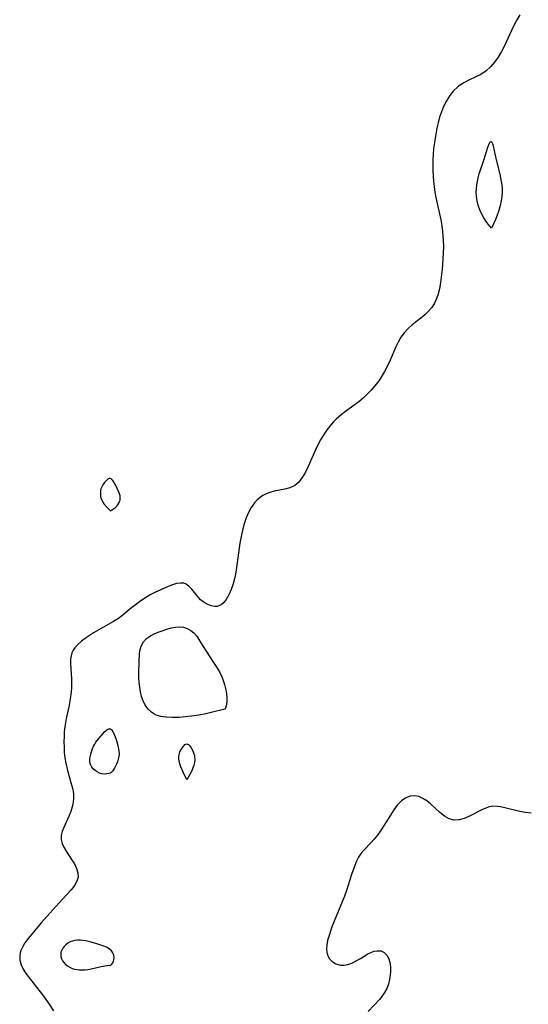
# Model space of a CAD drawing. Header units: metres. Extents: x 1073367 to 1082519, y 1569854 to 1574957.
# Tile 363 of 656: x 1076055 to 1076188, y 1573850 to 1574109. Entities that reach past the tile are written whole.
import ezdxf

# ---------------------------------------------------------------- set-up
doc = ezdxf.new("R2010")
doc.units = ezdxf.units.M
doc.layers.add('CGG_CurvaNivelLidar_v1', color=253, linetype='Continuous', lineweight=30)

msp = doc.modelspace()

# ---------------------------------------------------------------- linework, layer by layer
at = {"layer": 'CGG_CurvaNivelLidar_v1'}
for p, q in [((1076185.1979, 1574108.9415, 67.5), (1076184.4843, 1574107.6029, 67.5)), ((1076185.9583, 1574110.2359, 67.5), (1076185.1979, 1574108.9415, 67.5)), ((1076184.4843, 1574107.6029, 67.5), (1076183.2103, 1574104.9863, 67.5)), ((1076183.2103, 1574104.9863, 67.5), (1076181.8881, 1574102.1356, 67.5)), ((1076181.1407, 1574100.6448, 67.5), (1076180.2838, 1574099.1768, 67.5)), ((1076181.8881, 1574102.1356, 67.5), (1076181.1407, 1574100.6448, 67.5)), ((1076180.2838, 1574099.1768, 67.5), (1076179.3305, 1574097.8139, 67.5)), ((1076177.0888, 1574095.5296, 67.5), (1076175.705, 1574094.6292, 67.5)), ((1076178.2708, 1574096.5856, 67.5), (1076177.0888, 1574095.5296, 67.5)), ((1076179.3305, 1574097.8139, 67.5), (1076178.2708, 1574096.5856, 67.5)), ((1076172.7242, 1574093.169, 67.5), (1076171.2532, 1574092.4299, 67.5)), ((1076174.229, 1574093.8727, 67.5), (1076172.7242, 1574093.169, 67.5)), ((1076175.705, 1574094.6292, 67.5), (1076174.229, 1574093.8727, 67.5)), ((1076168.5274, 1574090.33, 67.5), (1076167.5342, 1574089.0788, 67.5)), ((1076169.6617, 1574091.3965, 67.5), (1076168.5274, 1574090.33, 67.5)), ((1076169.8814, 1574091.5644, 67.5), (1076169.6617, 1574091.3965, 67.5)), ((1076171.2532, 1574092.4299, 67.5), (1076169.8814, 1574091.5644, 67.5)), ((1076166.6655, 1574087.6823, 67.5), (1076165.9144, 1574086.17, 67.5)), ((1076167.5342, 1574089.0788, 67.5), (1076166.6655, 1574087.6823, 67.5)), ((1076165.9144, 1574086.17, 67.5), (1076165.3634, 1574084.8009, 67.5)), ((1076164.8895, 1574083.377, 67.5), (1076164.4912, 1574081.9344, 67.5)), ((1076165.3634, 1574084.8009, 67.5), (1076164.8895, 1574083.377, 67.5)), ((1076164.1502, 1574080.4599, 67.5), (1076163.8587, 1574078.9618, 67.5)), ((1076164.4912, 1574081.9344, 67.5), (1076164.1502, 1574080.4599, 67.5)), ((1076163.8587, 1574078.9618, 67.5), (1076163.5043, 1574076.7092, 67.5)), ((1076163.3157, 1574075.1529, 67.5), (1076163.1806, 1574073.5881, 67.5)), ((1076163.5043, 1574076.7092, 67.5), (1076163.3157, 1574075.1529, 67.5)), ((1076176.5858, 1574072.3304, 67.5), (1076177.5565, 1574075.5011, 67.5)), ((1076177.5565, 1574075.5011, 67.5), (1076177.9792, 1574076.5549, 67.5)), ((1076177.9792, 1574076.5549, 67.5), (1076178.1805, 1574076.8692, 67.5)), ((1076178.1805, 1574076.8692, 67.5), (1076178.3713, 1574076.9809, 67.5)), ((1076178.3713, 1574076.9809, 67.5), (1076178.564, 1574076.8304, 67.5)), ((1076178.564, 1574076.8304, 67.5), (1076178.7452, 1574076.4457, 67.5)), ((1076178.7452, 1574076.4457, 67.5), (1076178.9195, 1574075.8872, 67.5)), ((1076178.9195, 1574075.8872, 67.5), (1076179.7674, 1574072.1934, 67.5)), ((1076163.1121, 1574072.1691, 67.5), (1076163.0929, 1574070.7472, 67.5)), ((1076163.1806, 1574073.5881, 67.5), (1076163.1121, 1574072.1691, 67.5)), ((1076175.3034, 1574068.472, 67.5), (1076176.5858, 1574072.3304, 67.5)), ((1076179.7674, 1574072.1934, 67.5), (1076180.686, 1574068.4404, 67.5)), ((1076163.0929, 1574070.7472, 67.5), (1076163.1209, 1574069.3247, 67.5)), ((1076163.1209, 1574069.3247, 67.5), (1076163.295, 1574066.6184, 67.5)), ((1076174.8268, 1574066.5377, 67.5), (1076175.0317, 1574067.4829, 67.5)), ((1076175.0317, 1574067.4829, 67.5), (1076175.3034, 1574068.472, 67.5)), ((1076180.686, 1574068.4404, 67.5), (1076181.0706, 1574066.5252, 67.5)), ((1076163.295, 1574066.6184, 67.5), (1076163.4542, 1574065.1418, 67.5)), ((1076163.4542, 1574065.1418, 67.5), (1076163.6658, 1574063.6727, 67.5)), ((1076174.5124, 1574063.675, 67.5), (1076174.5663, 1574064.6299, 67.5)), ((1076174.5663, 1574064.6299, 67.5), (1076174.6722, 1574065.5854, 67.5)), ((1076174.6722, 1574065.5854, 67.5), (1076174.8268, 1574066.5377, 67.5)), ((1076181.0706, 1574066.5252, 67.5), (1076181.2038, 1574065.5798, 67.5)), ((1076181.2038, 1574065.5798, 67.5), (1076181.2904, 1574064.6334, 67.5)), ((1076181.2904, 1574064.6334, 67.5), (1076181.3134, 1574063.6555, 67.5)), ((1076163.6658, 1574063.6727, 67.5), (1076163.9186, 1574062.285, 67.5)), ((1076163.9186, 1574062.285, 67.5), (1076165.1746, 1574056.4074, 67.5)), ((1076174.5453, 1574062.6237, 67.5), (1076174.5124, 1574063.675, 67.5)), ((1076174.7136, 1574061.4611, 67.5), (1076174.5453, 1574062.6237, 67.5)), ((1076181.232, 1574062.5599, 67.5), (1076181.0492, 1574061.3828, 67.5)), ((1076181.3134, 1574063.6555, 67.5), (1076181.232, 1574062.5599, 67.5)), ((1076175.0161, 1574060.2444, 67.5), (1076174.7136, 1574061.4611, 67.5)), ((1076175.4494, 1574059.0317, 67.5), (1076175.0161, 1574060.2444, 67.5)), ((1076180.7754, 1574060.1712, 67.5), (1076180.3983, 1574058.8834, 67.5)), ((1076181.0492, 1574061.3828, 67.5), (1076180.7754, 1574060.1712, 67.5)), ((1076175.9655, 1574057.9354, 67.5), (1076175.4494, 1574059.0317, 67.5)), ((1076176.5389, 1574056.923, 67.5), (1076175.9655, 1574057.9354, 67.5)), ((1076177.1185, 1574056.0254, 67.5), (1076176.5389, 1574056.923, 67.5)), ((1076179.9719, 1574057.6582, 67.5), (1076179.5369, 1574056.5452, 67.5)), ((1076180.3983, 1574058.8834, 67.5), (1076179.9719, 1574057.6582, 67.5)), ((1076165.1746, 1574056.4074, 67.5), (1076165.4511, 1574054.8684, 67.5)), ((1076165.4511, 1574054.8684, 67.5), (1076165.6642, 1574053.3251, 67.5)), ((1076177.6541, 1574055.2738, 67.5), (1076177.1185, 1574056.0254, 67.5)), ((1076178.5, 1574054.219, 67.5), (1076177.6541, 1574055.2738, 67.5)), ((1076179.5369, 1574056.5452, 67.5), (1076178.5, 1574054.219, 67.5)), ((1076165.6642, 1574053.3251, 67.5), (1076165.8307, 1574051.0738, 67.5)), ((1076165.8307, 1574051.0738, 67.5), (1076165.867, 1574049.4145, 67.5)), ((1076165.867, 1574049.4145, 67.5), (1076165.8448, 1574047.7568, 67.5)), ((1076165.8448, 1574047.7568, 67.5), (1076165.7708, 1574046.106, 67.5)), ((1076165.7708, 1574046.106, 67.5), (1076165.5581, 1574043.4841, 67.5)), ((1076165.5581, 1574043.4841, 67.5), (1076165.1342, 1574040.0047, 67.5)), ((1076165.1342, 1574040.0047, 67.5), (1076164.849, 1574038.3122, 67.5)), ((1076164.441, 1574036.6939, 67.5), (1076163.9979, 1574035.5211, 67.5)), ((1076164.849, 1574038.3122, 67.5), (1076164.441, 1574036.6939, 67.5)), ((1076162.732, 1574033.3607, 67.5), (1076161.9241, 1574032.3901, 67.5)), ((1076163.4334, 1574034.4151, 67.5), (1076162.732, 1574033.3607, 67.5)), ((1076163.9979, 1574035.5211, 67.5), (1076163.4334, 1574034.4151, 67.5)), ((1076161.0275, 1574031.5067, 67.5), (1076159.9639, 1574030.6304, 67.5)), ((1076161.9241, 1574032.3901, 67.5), (1076161.0275, 1574031.5067, 67.5)), ((1076157.691, 1574028.8551, 67.5), (1076156.5756, 1574027.8482, 67.5)), ((1076159.9639, 1574030.6304, 67.5), (1076157.691, 1574028.8551, 67.5)), ((1076154.7353, 1574025.5895, 67.5), (1076154.015, 1574024.3498, 67.5)), ((1076155.5607, 1574026.7391, 67.5), (1076154.7353, 1574025.5895, 67.5)), ((1076156.5756, 1574027.8482, 67.5), (1076155.5607, 1574026.7391, 67.5)), ((1076153.3767, 1574023.045, 67.5), (1076151.8928, 1574019.5702, 67.5)), ((1076154.015, 1574024.3498, 67.5), (1076153.3767, 1574023.045, 67.5)), ((1076151.1679, 1574018.0561, 67.5), (1076150.3724, 1574016.5726, 67.5)), ((1076151.8928, 1574019.5702, 67.5), (1076151.1679, 1574018.0561, 67.5)), ((1076150.3724, 1574016.5726, 67.5), (1076149.5165, 1574015.13, 67.5)), ((1076147.8823, 1574012.8349, 67.5), (1076146.9144, 1574011.7138, 67.5)), ((1076148.8861, 1574014.1633, 67.5), (1076147.8823, 1574012.8349, 67.5)), ((1076149.5165, 1574015.13, 67.5), (1076148.8861, 1574014.1633, 67.5)), ((1076145.884, 1574010.6377, 67.5), (1076144.7957, 1574009.6146, 67.5)), ((1076146.9144, 1574011.7138, 67.5), (1076145.884, 1574010.6377, 67.5)), ((1076143.6509, 1574008.655, 67.5), (1076140.168, 1574006.0983, 67.5)), ((1076144.7957, 1574009.6146, 67.5), (1076143.6509, 1574008.655, 67.5)), ((1076139.0765, 1574005.2451, 67.5), (1076137.7428, 1574004.0654, 67.5)), ((1076140.168, 1574006.0983, 67.5), (1076139.0765, 1574005.2451, 67.5)), ((1076136.4197, 1574002.6708, 67.5), (1076135.3953, 1574001.3983, 67.5)), ((1076137.0658, 1574003.3837, 67.5), (1076136.4197, 1574002.6708, 67.5)), ((1076137.7428, 1574004.0654, 67.5), (1076137.0658, 1574003.3837, 67.5)), ((1076134.4573, 1574000.0571, 67.5), (1076133.6064, 1573998.659, 67.5)), ((1076135.3953, 1574001.3983, 67.5), (1076134.4573, 1574000.0571, 67.5)), ((1076133.6064, 1573998.659, 67.5), (1076132.7414, 1573997.0152, 67.5)), ((1076131.6528, 1573994.6733, 67.5), (1076130.3752, 1573991.7044, 67.5)), ((1076132.7414, 1573997.0152, 67.5), (1076131.6528, 1573994.6733, 67.5)), ((1076129.6422, 1573990.1609, 67.5), (1076128.8369, 1573988.7599, 67.5)), ((1076130.3752, 1573991.7044, 67.5), (1076129.6422, 1573990.1609, 67.5)), ((1076076.4561, 1573986.8701, 67.5), (1076076.097, 1573986.1798, 67.5)), ((1076076.9087, 1573987.493, 67.5), (1076076.4561, 1573986.8701, 67.5)), ((1076077.4022, 1573988.0277, 67.5), (1076076.9087, 1573987.493, 67.5)), ((1076077.902, 1573988.4156, 67.5), (1076077.4022, 1573988.0277, 67.5)), ((1076078.1453, 1573988.5219, 67.5), (1076077.902, 1573988.4156, 67.5)), ((1076078.3794, 1573988.5433, 67.5), (1076078.1453, 1573988.5219, 67.5)), ((1076078.6133, 1573988.4559, 67.5), (1076078.3794, 1573988.5433, 67.5)), ((1076078.8359, 1573988.2758, 67.5), (1076078.6133, 1573988.4559, 67.5)), ((1076079.05, 1573988.0279, 67.5), (1076078.8359, 1573988.2758, 67.5)), ((1076079.2577, 1573987.7311, 67.5), (1076079.05, 1573988.0279, 67.5)), ((1076079.6597, 1573987.0438, 67.5), (1076079.2577, 1573987.7311, 67.5)), ((1076080.2357, 1573985.8989, 67.5), (1076079.6597, 1573987.0438, 67.5)), ((1076127.9216, 1573987.5638, 67.5), (1076126.8508, 1573986.65, 67.5)), ((1076128.8369, 1573988.7599, 67.5), (1076127.9216, 1573987.5638, 67.5)), ((1076075.8761, 1573985.3577, 67.5), (1076075.8065, 1573984.4993, 67.5)), ((1076075.8065, 1573984.4993, 67.5), (1076075.8254, 1573984.0687, 67.5)), ((1076075.9652, 1573985.7761, 67.5), (1076075.8761, 1573985.3577, 67.5)), ((1076076.097, 1573986.1798, 67.5), (1076075.9652, 1573985.7761, 67.5)), ((1076080.7492, 1573984.7231, 67.5), (1076080.2357, 1573985.8989, 67.5)), ((1076080.9918, 1573983.94, 67.5), (1076080.7492, 1573984.7231, 67.5)), ((1076119.1615, 1573984.4154, 67.5), (1076118.43, 1573984.01, 67.5)), ((1076120.2878, 1573984.8803, 67.5), (1076119.1615, 1573984.4154, 67.5)), ((1076121.4491, 1573985.2145, 67.5), (1076120.2878, 1573984.8803, 67.5)), ((1076124.2388, 1573985.7387, 67.5), (1076121.4491, 1573985.2145, 67.5)), ((1076125.5419, 1573986.0585, 67.5), (1076124.2388, 1573985.7387, 67.5)), ((1076126.8508, 1573986.65, 67.5), (1076125.5419, 1573986.0585, 67.5)), ((1076075.8254, 1573984.0687, 67.5), (1076075.8865, 1573983.6433, 67.5)), ((1076075.8865, 1573983.6433, 67.5), (1076076.0072, 1573983.2312, 67.5)), ((1076076.0072, 1573983.2312, 67.5), (1076076.2027, 1573982.7867, 67.5)), ((1076076.2027, 1573982.7867, 67.5), (1076076.4581, 1573982.3288, 67.5)), ((1076076.4581, 1573982.3288, 67.5), (1076076.7588, 1573981.8761, 67.5)), ((1076076.7588, 1573981.8761, 67.5), (1076077.4294, 1573981.0608, 67.5)), ((1076080.1012, 1573981.2763, 67.5), (1076080.3961, 1573981.64, 67.5)), ((1076080.3961, 1573981.64, 67.5), (1076080.648, 1573982.0307, 67.5)), ((1076080.648, 1573982.0307, 67.5), (1076080.8473, 1573982.4323, 67.5)), ((1076080.8473, 1573982.4323, 67.5), (1076080.985, 1573982.8283, 67.5)), ((1076080.985, 1573982.8283, 67.5), (1076081.0524, 1573983.2016, 67.5)), ((1076081.051, 1573983.5487, 67.5), (1076080.9918, 1573983.94, 67.5)), ((1076081.0524, 1573983.2016, 67.5), (1076081.051, 1573983.5487, 67.5)), ((1076116.267, 1573982.1196, 67.5), (1076115.414, 1573980.9306, 67.5)), ((1076116.9672, 1573982.8724, 67.5), (1076116.267, 1573982.1196, 67.5)), ((1076117.7354, 1573983.5317, 67.5), (1076116.9672, 1573982.8724, 67.5)), ((1076118.43, 1573984.01, 67.5), (1076117.7354, 1573983.5317, 67.5)), ((1076077.4294, 1573981.0608, 67.5), (1076078.0552, 1573980.4455, 67.5)), ((1076078.0552, 1573980.4455, 67.5), (1076078.5, 1573980.0652, 67.5)), ((1076078.5, 1573980.0652, 67.5), (1076079.0355, 1573980.3783, 67.5)), ((1076079.0355, 1573980.3783, 67.5), (1076079.7412, 1573980.9206, 67.5)), ((1076079.7412, 1573980.9206, 67.5), (1076080.1012, 1573981.2763, 67.5)), ((1076114.6895, 1573979.6059, 67.5), (1076114.0811, 1573978.1735, 67.5)), ((1076115.414, 1573980.9306, 67.5), (1076114.6895, 1573979.6059, 67.5)), ((1076114.0811, 1573978.1735, 67.5), (1076113.4942, 1573976.3715, 67.5)), ((1076113.1013, 1573974.842, 67.5), (1076112.7704, 1573973.2711, 67.5)), ((1076113.4942, 1573976.3715, 67.5), (1076113.1013, 1573974.842, 67.5)), ((1076112.4704, 1573971.537, 67.5), (1076111.578, 1573965.1555, 67.5)), ((1076112.7704, 1573973.2711, 67.5), (1076112.4704, 1573971.537, 67.5)), ((1076111.578, 1573965.1555, 67.5), (1076111.2734, 1573963.4359, 67.5)), ((1076096.8179, 1573961.0727, 67.5), (1076095.8294, 1573960.9131, 67.5)), ((1076097.2288, 1573961.0705, 67.5), (1076096.8179, 1573961.0727, 67.5)), ((1076097.6905, 1573960.9994, 67.5), (1076097.2288, 1573961.0705, 67.5)), ((1076098.1225, 1573960.8493, 67.5), (1076097.6905, 1573960.9994, 67.5)), ((1076110.9882, 1573962.1262, 67.5), (1076110.6546, 1573960.8652, 67.5)), ((1076111.2734, 1573963.4359, 67.5), (1076110.9882, 1573962.1262, 67.5)), ((1076090.1175, 1573958.5623, 67.5), (1076088.9223, 1573957.9541, 67.5)), ((1076093.6543, 1573960.1294, 67.5), (1076090.1175, 1573958.5623, 67.5)), ((1076094.7727, 1573960.5787, 67.5), (1076093.6543, 1573960.1294, 67.5)), ((1076095.8294, 1573960.9131, 67.5), (1076094.7727, 1573960.5787, 67.5)), ((1076098.3973, 1573960.7082, 67.5), (1076098.1225, 1573960.8493, 67.5)), ((1076099.049, 1573960.2311, 67.5), (1076098.3973, 1573960.7082, 67.5)), ((1076099.8092, 1573959.4369, 67.5), (1076099.049, 1573960.2311, 67.5)), ((1076101.2954, 1573957.5742, 67.5), (1076099.8092, 1573959.4369, 67.5)), ((1076110.1498, 1573959.3487, 67.5), (1076109.5562, 1573957.9689, 67.5)), ((1076110.6546, 1573960.8652, 67.5), (1076110.1498, 1573959.3487, 67.5)), ((1076086.0865, 1573956.1457, 67.5), (1076085.0292, 1573955.3604, 67.5)), ((1076087.4861, 1573957.0987, 67.5), (1076086.0865, 1573956.1457, 67.5)), ((1076088.9223, 1573957.9541, 67.5), (1076087.4861, 1573957.0987, 67.5)), ((1076102.1249, 1573956.6891, 67.5), (1076101.2954, 1573957.5742, 67.5)), ((1076103.0292, 1573955.9698, 67.5), (1076102.1249, 1573956.6891, 67.5)), ((1076104.0055, 1573955.4119, 67.5), (1076103.0292, 1573955.9698, 67.5)), ((1076108.0835, 1573955.8112, 67.5), (1076107.5084, 1573955.3504, 67.5)), ((1076108.8706, 1573956.7703, 67.5), (1076108.0835, 1573955.8112, 67.5)), ((1076109.5562, 1573957.9689, 67.5), (1076108.8706, 1573956.7703, 67.5)), ((1076084.0005, 1573954.5493, 67.5), (1076081.8136, 1573952.7097, 67.5)), ((1076085.0292, 1573955.3604, 67.5), (1076084.0005, 1573954.5493, 67.5)), ((1076105.008, 1573955.0413, 67.5), (1076104.0055, 1573955.4119, 67.5)), ((1076105.7493, 1573954.9107, 67.5), (1076105.008, 1573955.0413, 67.5)), ((1076106.4694, 1573954.9393, 67.5), (1076105.7493, 1573954.9107, 67.5)), ((1076107.5084, 1573955.3504, 67.5), (1076106.4694, 1573954.9393, 67.5)), ((1076079.2948, 1573950.9302, 67.5), (1076074.0332, 1573947.9635, 67.5)), ((1076080.5956, 1573951.7611, 67.5), (1076079.2948, 1573950.9302, 67.5)), ((1076081.8136, 1573952.7097, 67.5), (1076080.5956, 1573951.7611, 67.5)), ((1076089.9422, 1573947.684, 67.5), (1076090.9531, 1573948.139, 67.5)), ((1076090.9531, 1573948.139, 67.5), (1076092.0055, 1573948.5495, 67.5)), ((1076092.0055, 1573948.5495, 67.5), (1076093.2602, 1573948.97, 67.5)), ((1076093.2602, 1573948.97, 67.5), (1076094.3984, 1573949.2827, 67.5)), ((1076094.3984, 1573949.2827, 67.5), (1076095.5213, 1573949.4996, 67.5)), ((1076095.5213, 1573949.4996, 67.5), (1076096.6134, 1573949.5816, 67.5)), ((1076096.6134, 1573949.5816, 67.5), (1076097.6574, 1573949.48, 67.5)), ((1076097.6574, 1573949.48, 67.5), (1076098.6358, 1573949.1544, 67.5)), ((1076098.6358, 1573949.1544, 67.5), (1076099.5418, 1573948.6314, 67.5)), ((1076099.5418, 1573948.6314, 67.5), (1076100.367, 1573947.9474, 67.5)), ((1076070.8751, 1573945.8351, 67.5), (1076069.7644, 1573944.8341, 67.5)), ((1076072.1432, 1573946.7682, 67.5), (1076070.8751, 1573945.8351, 67.5)), ((1076074.0332, 1573947.9635, 67.5), (1076072.1432, 1573946.7682, 67.5)), ((1076086.5342, 1573944.5296, 67.5), (1076087.0947, 1573945.5988, 67.5)), ((1076087.0947, 1573945.5988, 67.5), (1076087.9347, 1573946.4645, 67.5)), ((1076087.9347, 1573946.4645, 67.5), (1076088.996, 1573947.1825, 67.5)), ((1076088.996, 1573947.1825, 67.5), (1076089.9422, 1573947.684, 67.5)), ((1076100.367, 1573947.9474, 67.5), (1076101.0983, 1573947.1295, 67.5)), ((1076101.0983, 1573947.1295, 67.5), (1076101.6926, 1573946.2659, 67.5)), ((1076101.6926, 1573946.2659, 67.5), (1076102.7983, 1573944.3686, 67.5)), ((1076068.67, 1573943.4154, 67.5), (1076068.3296, 1573942.7005, 67.5)), ((1076069.1199, 1573944.0897, 67.5), (1076068.67, 1573943.4154, 67.5)), ((1076069.7644, 1573944.8341, 67.5), (1076069.1199, 1573944.0897, 67.5)), ((1076086.1057, 1573942.4679, 67.5), (1076086.214, 1573943.3015, 67.5)), ((1076086.214, 1573943.3015, 67.5), (1076086.5342, 1573944.5296, 67.5)), ((1076102.7983, 1573944.3686, 67.5), (1076103.5608, 1573943.1506, 67.5)), ((1076103.5608, 1573943.1506, 67.5), (1076105.3609, 1573940.4823, 67.5)), ((1076067.9905, 1573941.0992, 67.5), (1076067.9683, 1573939.8249, 67.5)), ((1076068.1053, 1573941.9201, 67.5), (1076067.9905, 1573941.0992, 67.5)), ((1076068.3296, 1573942.7005, 67.5), (1076068.1053, 1573941.9201, 67.5)), ((1076085.8881, 1573937.5616, 67.5), (1076085.96, 1573940.2964, 67.5)), ((1076085.96, 1573940.2964, 67.5), (1076086.1057, 1573942.4679, 67.5)), ((1076105.3609, 1573940.4823, 67.5), (1076106.2198, 1573939.1449, 67.5)), ((1076067.9683, 1573939.8249, 67.5), (1076068.198, 1573935.952, 67.5)), ((1076106.2198, 1573939.1449, 67.5), (1076107.0482, 1573937.7254, 67.5)), ((1076107.0482, 1573937.7254, 67.5), (1076107.7802, 1573936.2397, 67.5)), ((1076068.198, 1573935.952, 67.5), (1076068.2261, 1573934.6389, 67.5)), ((1076085.9229, 1573936.1652, 67.5), (1076085.8881, 1573937.5616, 67.5)), ((1076086.009, 1573934.9541, 67.5), (1076085.9229, 1573936.1652, 67.5)), ((1076107.7802, 1573936.2397, 67.5), (1076108.443, 1573934.4538, 67.5)), ((1076068.2073, 1573933.6304, 67.5), (1076068.1345, 1573932.3844, 67.5)), ((1076068.2261, 1573934.6389, 67.5), (1076068.2073, 1573933.6304, 67.5)), ((1076086.1401, 1573933.7574, 67.5), (1076086.009, 1573934.9541, 67.5)), ((1076086.3274, 1573932.5117, 67.5), (1076086.1401, 1573933.7574, 67.5)), ((1076086.6004, 1573931.3113, 67.5), (1076086.3274, 1573932.5117, 67.5)), ((1076108.443, 1573934.4538, 67.5), (1076108.8616, 1573932.699, 67.5)), ((1076108.8616, 1573932.699, 67.5), (1076109.0274, 1573931.0892, 67.5)), ((1076067.9194, 1573930.6523, 67.5), (1076067.5949, 1573928.9175, 67.5)), ((1076068.1345, 1573932.3844, 67.5), (1076067.9194, 1573930.6523, 67.5)), ((1076087.0333, 1573930.0943, 67.5), (1076086.6004, 1573931.3113, 67.5)), ((1076087.6116, 1573928.9736, 67.5), (1076087.0333, 1573930.0943, 67.5)), ((1076109.0274, 1573931.0892, 67.5), (1076108.9926, 1573929.7812, 67.5)), ((1076067.5949, 1573928.9175, 67.5), (1076066.8388, 1573925.5221, 67.5)), ((1076088.3322, 1573927.9793, 67.5), (1076087.6116, 1573928.9736, 67.5)), ((1076089.2027, 1573927.1521, 67.5), (1076088.3322, 1573927.9793, 67.5)), ((1076108.5, 1573927.9669, 67.5), (1076104.8872, 1573927.0536, 67.5)), ((1076108.6675, 1573928.1767, 67.5), (1076108.5, 1573927.9669, 67.5)), ((1076108.8498, 1573928.8074, 67.5), (1076108.6675, 1573928.1767, 67.5)), ((1076108.9926, 1573929.7812, 67.5), (1076108.8498, 1573928.8074, 67.5)), ((1076066.8388, 1573925.5221, 67.5), (1076066.6365, 1573924.4315, 67.5)), ((1076089.8206, 1573926.7439, 67.5), (1076089.2027, 1573927.1521, 67.5)), ((1076090.4936, 1573926.4136, 67.5), (1076089.8206, 1573926.7439, 67.5)), ((1076091.6572, 1573926.0338, 67.5), (1076090.4936, 1573926.4136, 67.5)), ((1076093.0488, 1573925.8178, 67.5), (1076091.6572, 1573926.0338, 67.5)), ((1076094.6887, 1573925.7481, 67.5), (1076093.0488, 1573925.8178, 67.5)), ((1076096.5004, 1573925.7983, 67.5), (1076094.6887, 1573925.7481, 67.5)), ((1076098.1155, 1573925.9181, 67.5), (1076096.5004, 1573925.7983, 67.5)), ((1076099.7544, 1573926.1039, 67.5), (1076098.1155, 1573925.9181, 67.5)), ((1076101.6873, 1573926.4036, 67.5), (1076099.7544, 1573926.1039, 67.5)), ((1076103.5164, 1573926.7544, 67.5), (1076101.6873, 1573926.4036, 67.5)), ((1076104.8872, 1573927.0536, 67.5), (1076103.5164, 1573926.7544, 67.5)), ((1076066.475, 1573923.3307, 67.5), (1076066.3481, 1573922.0676, 67.5)), ((1076066.6365, 1573924.4315, 67.5), (1076066.475, 1573923.3307, 67.5)), ((1076076.9022, 1573921.956, 67.5), (1076077.5392, 1573922.5095, 67.5)), ((1076077.5392, 1573922.5095, 67.5), (1076077.7975, 1573922.6757, 67.5)), ((1076077.7975, 1573922.6757, 67.5), (1076078.0442, 1573922.781, 67.5)), ((1076078.0442, 1573922.781, 67.5), (1076078.2498, 1573922.8123, 67.5)), ((1076078.2498, 1573922.8123, 67.5), (1076078.4337, 1573922.7831, 67.5)), ((1076078.4337, 1573922.7831, 67.5), (1076078.5885, 1573922.7006, 67.5)), ((1076078.5885, 1573922.7006, 67.5), (1076078.8329, 1573922.4488, 67.5)), ((1076078.8329, 1573922.4488, 67.5), (1076079.0659, 1573922.0849, 67.5)), ((1076066.2733, 1573920.797, 67.5), (1076066.2407, 1573919.3814, 67.5)), ((1076066.3481, 1573922.0676, 67.5), (1076066.2733, 1573920.797, 67.5)), ((1076074.6518, 1573919.2435, 67.5), (1076075.376, 1573920.2291, 67.5)), ((1076075.376, 1573920.2291, 67.5), (1076076.5236, 1573921.5687, 67.5)), ((1076076.5236, 1573921.5687, 67.5), (1076076.9022, 1573921.956, 67.5)), ((1076079.0659, 1573922.0849, 67.5), (1076079.5073, 1573921.133, 67.5)), ((1076079.5073, 1573921.133, 67.5), (1076079.9211, 1573920.0067, 67.5)), ((1076079.9211, 1573920.0067, 67.5), (1076080.2975, 1573918.7958, 67.5)), ((1076066.2407, 1573919.3814, 67.5), (1076066.263, 1573917.9672, 67.5)), ((1076066.263, 1573917.9672, 67.5), (1076066.3466, 1573916.5606, 67.5)), ((1076073.3871, 1573916.5149, 67.5), (1076073.7747, 1573917.647, 67.5)), ((1076073.7747, 1573917.647, 67.5), (1076074.0255, 1573918.1944, 67.5)), ((1076074.0255, 1573918.1944, 67.5), (1076074.3217, 1573918.7277, 67.5)), ((1076074.3217, 1573918.7277, 67.5), (1076074.6518, 1573919.2435, 67.5)), ((1076080.2975, 1573918.7958, 67.5), (1076080.6017, 1573917.5477, 67.5)), ((1076080.6017, 1573917.5477, 67.5), (1076080.6981, 1573916.9007, 67.5)), ((1076096.719, 1573916.7271, 67.5), (1076097.0972, 1573917.4721, 67.5)), ((1076097.0972, 1573917.4721, 67.5), (1076097.5386, 1573918.1349, 67.5)), ((1076097.5386, 1573918.1349, 67.5), (1076097.7711, 1573918.4149, 67.5)), ((1076097.7711, 1573918.4149, 67.5), (1076098.0075, 1573918.6426, 67.5)), ((1076098.0075, 1573918.6426, 67.5), (1076098.2456, 1573918.798, 67.5)), ((1076098.2456, 1573918.798, 67.5), (1076098.4838, 1573918.8547, 67.5)), ((1076098.4838, 1573918.8547, 67.5), (1076098.7221, 1573918.7904, 67.5)), ((1076098.7221, 1573918.7904, 67.5), (1076098.958, 1573918.6262, 67.5)), ((1076098.958, 1573918.6262, 67.5), (1076099.1906, 1573918.3891, 67.5)), ((1076099.1906, 1573918.3891, 67.5), (1076099.6401, 1573917.7714, 67.5)), ((1076099.6401, 1573917.7714, 67.5), (1076100.051, 1573917.0413, 67.5)), ((1076100.051, 1573917.0413, 67.5), (1076100.3831, 1573916.2486, 67.5)), ((1076066.3466, 1573916.5606, 67.5), (1076066.4991, 1573915.1638, 67.5)), ((1076066.4991, 1573915.1638, 67.5), (1076066.7208, 1573913.7879, 67.5)), ((1076073.0784, 1573914.244, 67.5), (1076073.0828, 1573914.7999, 67.5)), ((1076073.0828, 1573914.7999, 67.5), (1076073.1423, 1573915.3674, 67.5)), ((1076073.1423, 1573915.3674, 67.5), (1076073.3871, 1573916.5149, 67.5)), ((1076080.4781, 1573914.8289, 67.5), (1076080.2726, 1573914.1517, 67.5)), ((1076080.6262, 1573915.5097, 67.5), (1076080.4781, 1573914.8289, 67.5)), ((1076080.7047, 1573916.1721, 67.5), (1076080.6262, 1573915.5097, 67.5)), ((1076080.6981, 1573916.9007, 67.5), (1076080.7047, 1573916.1721, 67.5)), ((1076096.4196, 1573915.1679, 67.5), (1076096.4247, 1573915.5527, 67.5)), ((1076096.4466, 1573914.7787, 67.5), (1076096.4196, 1573915.1679, 67.5)), ((1076096.4247, 1573915.5527, 67.5), (1076096.4699, 1573915.9307, 67.5)), ((1076096.5756, 1573913.9953, 67.5), (1076096.4466, 1573914.7787, 67.5)), ((1076096.4699, 1573915.9307, 67.5), (1076096.5724, 1573916.3347, 67.5)), ((1076096.5724, 1573916.3347, 67.5), (1076096.719, 1573916.7271, 67.5)), ((1076100.3831, 1573916.2486, 67.5), (1076100.4977, 1573915.8344, 67.5)), ((1076100.4977, 1573915.8344, 67.5), (1076100.5575, 1573915.472, 67.5)), ((1076100.5882, 1573914.7309, 67.5), (1076100.5257, 1573913.9817, 67.5)), ((1076100.5575, 1573915.472, 67.5), (1076100.5882, 1573914.7309, 67.5)), ((1076066.7208, 1573913.7879, 67.5), (1076067.1726, 1573911.7985, 67.5)), ((1076073.1456, 1573913.7065, 67.5), (1076073.0784, 1573914.244, 67.5)), ((1076073.295, 1573913.2053, 67.5), (1076073.1456, 1573913.7065, 67.5)), ((1076073.5459, 1573912.7205, 67.5), (1076073.295, 1573913.2053, 67.5)), ((1076073.9237, 1573912.2517, 67.5), (1076073.5459, 1573912.7205, 67.5)), ((1076074.4033, 1573911.8221, 67.5), (1076073.9237, 1573912.2517, 67.5)), ((1076074.9591, 1573911.4551, 67.5), (1076074.4033, 1573911.8221, 67.5)), ((1076079.4853, 1573912.4319, 67.5), (1076078.9932, 1573911.6913, 67.5)), ((1076080.0219, 1573913.4995, 67.5), (1076079.4853, 1573912.4319, 67.5)), ((1076080.2726, 1573914.1517, 67.5), (1076080.0219, 1573913.4995, 67.5)), ((1076096.672, 1573913.6045, 67.5), (1076096.5756, 1573913.9953, 67.5)), ((1076096.9233, 1573912.8437, 67.5), (1076096.672, 1573913.6045, 67.5)), ((1076097.5154, 1573911.4246, 67.5), (1076096.9233, 1573912.8437, 67.5)), ((1076100.0432, 1573912.282, 67.5), (1076099.8329, 1573911.7952, 67.5)), ((1076100.366, 1573913.2052, 67.5), (1076100.0432, 1573912.282, 67.5)), ((1076100.4628, 1573913.6083, 67.5), (1076100.366, 1573913.2052, 67.5)), ((1076100.5257, 1573913.9817, 67.5), (1076100.4628, 1573913.6083, 67.5)), ((1076067.1726, 1573911.7985, 67.5), (1076068.0922, 1573908.6876, 67.5)), ((1076075.5658, 1573911.1727, 67.5), (1076074.9591, 1573911.4551, 67.5)), ((1076076.1974, 1573910.9935, 67.5), (1076075.5658, 1573911.1727, 67.5)), ((1076076.8895, 1573910.9204, 67.5), (1076076.1974, 1573910.9935, 67.5)), ((1076077.5223, 1573910.9433, 67.5), (1076076.8895, 1573910.9204, 67.5)), ((1076078.0399, 1573911.0193, 67.5), (1076077.5223, 1573910.9433, 67.5)), ((1076078.3856, 1573911.1072, 67.5), (1076078.0399, 1573911.0193, 67.5)), ((1076078.5, 1573911.1697, 67.5), (1076078.3856, 1573911.1072, 67.5)), ((1076078.7474, 1573911.3904, 67.5), (1076078.5, 1573911.1697, 67.5)), ((1076078.9932, 1573911.6913, 67.5), (1076078.7474, 1573911.3904, 67.5)), ((1076098.5, 1573909.3505, 67.5), (1076097.5154, 1573911.4246, 67.5)), ((1076099.3132, 1573910.76, 67.5), (1076098.5, 1573909.3505, 67.5)), ((1076099.8329, 1573911.7952, 67.5), (1076099.3132, 1573910.76, 67.5)), ((1076068.0922, 1573908.6876, 67.5), (1076068.4824, 1573907.2447, 67.5)), ((1076068.4824, 1573907.2447, 67.5), (1076068.7223, 1573905.8146, 67.5)), ((1076068.7498, 1573904.6267, 67.5), (1076068.6331, 1573903.4393, 67.5)), ((1076068.7223, 1573905.8146, 67.5), (1076068.7498, 1573904.6267, 67.5)), ((1076156.0267, 1573904.6515, 68), (1076154.8579, 1573903.8329, 68)), ((1076157.1499, 1573905.0868, 68), (1076156.0267, 1573904.6515, 68)), ((1076158.3104, 1573905.2027, 68), (1076157.1499, 1573905.0868, 68)), ((1076159.4158, 1573904.9955, 68), (1076158.3104, 1573905.2027, 68)), ((1076160.4957, 1573904.5224, 68), (1076159.4158, 1573904.9955, 68)), ((1076161.5061, 1573903.859, 68), (1076160.4957, 1573904.5224, 68)), ((1076068.399, 1573902.2808, 67.5), (1076068.0521, 1573901.1172, 67.5)), ((1076068.6331, 1573903.4393, 67.5), (1076068.399, 1573902.2808, 67.5)), ((1076152.8453, 1573901.5024, 68), (1076151.9555, 1573900.145, 68)), ((1076153.7851, 1573902.7384, 68), (1076152.8453, 1573901.5024, 68)), ((1076154.8579, 1573903.8329, 68), (1076153.7851, 1573902.7384, 68)), ((1076162.4804, 1573903.0593, 68), (1076161.5061, 1573903.859, 68)), ((1076164.9816, 1573900.7705, 68), (1076162.4804, 1573903.0593, 68)), ((1076175.9827, 1573901.5024, 68), (1076172.7122, 1573899.8174, 68)), ((1076177.0522, 1573901.9813, 68), (1076175.9827, 1573901.5024, 68)), ((1076177.5974, 1573902.1818, 68), (1076177.0522, 1573901.9813, 68)), ((1076178.8264, 1573902.4535, 68), (1076177.5974, 1573902.1818, 68)), ((1076180.0919, 1573902.4194, 68), (1076178.8264, 1573902.4535, 68)), ((1076180.849, 1573902.2993, 68), (1076180.0919, 1573902.4194, 68)), ((1076182.0512, 1573902.0348, 68), (1076180.849, 1573902.2993, 68)), ((1076185.9813, 1573901.0482, 68), (1076182.0512, 1573902.0348, 68)), ((1076067.6211, 1573899.9882, 67.5), (1076066.2098, 1573896.8977, 67.5)), ((1076068.0521, 1573901.1172, 67.5), (1076067.6211, 1573899.9882, 67.5)), ((1076151.9555, 1573900.145, 68), (1076149.514, 1573896.2323, 68)), ((1076166.1798, 1573899.8595, 68), (1076164.9816, 1573900.7705, 68)), ((1076167.4223, 1573899.1744, 68), (1076166.1798, 1573899.8595, 68)), ((1076168.7044, 1573898.8184, 68), (1076167.4223, 1573899.1744, 68)), ((1076171.3615, 1573899.2391, 68), (1076170.0213, 1573898.8688, 68)), ((1076172.7122, 1573899.8174, 68), (1076171.3615, 1573899.2391, 68)), ((1076187.4353, 1573900.777, 68), (1076185.9813, 1573901.0482, 68)), ((1076188.9153, 1573900.6008, 68), (1076187.4353, 1573900.777, 68)), ((1076066.2098, 1573896.8977, 67.5), (1076065.805, 1573895.8202, 67.5)), ((1076170.0213, 1573898.8688, 68), (1076168.7044, 1573898.8184, 68)), ((1076065.5533, 1573894.7662, 67.5), (1076065.5188, 1573893.7381, 67.5)), ((1076065.5188, 1573893.7381, 67.5), (1076065.7577, 1573892.7069, 67.5)), ((1076065.805, 1573895.8202, 67.5), (1076065.5533, 1573894.7662, 67.5)), ((1076147.7285, 1573893.8498, 68), (1076146.8621, 1573892.8744, 68)), ((1076148.5576, 1573894.878, 68), (1076147.7285, 1573893.8498, 68)), ((1076149.514, 1573896.2323, 68), (1076148.5576, 1573894.878, 68)), ((1076065.7577, 1573892.7069, 67.5), (1076066.2169, 1573891.6911, 67.5)), ((1076066.2169, 1573891.6911, 67.5), (1076066.8185, 1573890.6753, 67.5)), ((1076146.8621, 1573892.8744, 68), (1076145.1172, 1573891.0237, 68)), ((1076066.8185, 1573890.6753, 67.5), (1076068.248, 1573888.5059, 67.5)), ((1076143.6075, 1573889.1121, 68), (1076143.0535, 1573888.0563, 68)), ((1076144.3086, 1573890.0963, 68), (1076143.6075, 1573889.1121, 68)), ((1076145.1172, 1573891.0237, 68), (1076144.3086, 1573890.0963, 68)), ((1076068.248, 1573888.5059, 67.5), (1076068.9757, 1573887.3074, 67.5)), ((1076068.9757, 1573887.3074, 67.5), (1076069.5677, 1573886.1109, 67.5)), ((1076069.5677, 1573886.1109, 67.5), (1076069.9296, 1573884.9722, 67.5)), ((1076142.5854, 1573886.9171, 68), (1076141.7523, 1573884.5128, 68)), ((1076143.0535, 1573888.0563, 68), (1076142.5854, 1573886.9171, 68)), ((1076069.9905, 1573883.8579, 67.5), (1076069.6649, 1573882.7465, 67.5)), ((1076069.9296, 1573884.9722, 67.5), (1076069.9905, 1573883.8579, 67.5)), ((1076141.7523, 1573884.5128, 68), (1076140.4592, 1573880.3434, 68)), ((1076068.5454, 1573881.0444, 67.5), (1076068.0188, 1573880.4259, 67.5)), ((1076069.0163, 1573881.6557, 67.5), (1076068.5454, 1573881.0444, 67.5)), ((1076069.6649, 1573882.7465, 67.5), (1076069.0163, 1573881.6557, 67.5)), ((1076068.0188, 1573880.4259, 67.5), (1076064.8863, 1573877.0282, 67.5)), ((1076139.9242, 1573878.8443, 68), (1076139.3385, 1573877.347, 68)), ((1076140.4592, 1573880.3434, 68), (1076139.9242, 1573878.8443, 68)), ((1076064.8863, 1573877.0282, 67.5), (1076060.2439, 1573871.8659, 67.5)), ((1076139.3385, 1573877.347, 68), (1076137.2207, 1573872.2562, 68)), ((1076060.2439, 1573871.8659, 67.5), (1076056.9225, 1573867.831, 67.5)), ((1076136.54, 1573870.5106, 68), (1076135.9444, 1573868.8109, 68)), ((1076137.2207, 1573872.2562, 68), (1076136.54, 1573870.5106, 68)), ((1076135.9444, 1573868.8109, 68), (1076135.4766, 1573867.1824, 68)), ((1076055.3393, 1573865.4861, 67.5), (1076054.8692, 1573864.3822, 67.5)), ((1076055.9871, 1573866.5692, 67.5), (1076055.3393, 1573865.4861, 67.5)), ((1076056.9225, 1573867.831, 67.5), (1076055.9871, 1573866.5692, 67.5)), ((1076066.2918, 1573865.6411, 68), (1076065.9341, 1573865.1597, 68)), ((1076066.7506, 1573866.0957, 68), (1076066.2918, 1573865.6411, 68)), ((1076067.2754, 1573866.4884, 68), (1076066.7506, 1573866.0957, 68)), ((1076067.8528, 1573866.8115, 68), (1076067.2754, 1573866.4884, 68)), ((1076068.4743, 1573867.0511, 68), (1076067.8528, 1573866.8115, 68)), ((1076069.1345, 1573867.195, 68), (1076068.4743, 1573867.0511, 68)), ((1076069.8225, 1573867.258, 68), (1076069.1345, 1573867.195, 68)), ((1076070.5288, 1573867.2569, 68), (1076069.8225, 1573867.258, 68)), ((1076071.2458, 1573867.203, 68), (1076070.5288, 1573867.2569, 68)), ((1076071.9672, 1573867.1022, 68), (1076071.2458, 1573867.203, 68)), ((1076073.4156, 1573866.7806, 68), (1076071.9672, 1573867.1022, 68)), ((1076074.8503, 1573866.3644, 68), (1076073.4156, 1573866.7806, 68)), ((1076076.9438, 1573865.6593, 68), (1076074.8503, 1573866.3644, 68)), ((1076077.611, 1573865.367, 68), (1076076.9438, 1573865.6593, 68)), ((1076078.2336, 1573864.9624, 68), (1076077.611, 1573865.367, 68)), ((1076135.2514, 1573866.0707, 68), (1076135.1591, 1573865.0227, 68)), ((1076135.4766, 1573867.1824, 68), (1076135.2514, 1573866.0707, 68)), ((1076054.8692, 1573864.3822, 67.5), (1076054.6276, 1573863.2592, 67.5)), ((1076054.6276, 1573863.2592, 67.5), (1076054.6659, 1573862.0565, 67.5)), ((1076065.4721, 1573864.0987, 68), (1076065.397, 1573863.5437, 68)), ((1076065.397, 1573863.5437, 68), (1076065.4492, 1573862.9837, 68)), ((1076065.4492, 1573862.9837, 68), (1076065.614, 1573862.4325, 68)), ((1076065.6573, 1573864.6412, 68), (1076065.4721, 1573864.0987, 68)), ((1076065.9341, 1573865.1597, 68), (1076065.6573, 1573864.6412, 68)), ((1076078.7174, 1573864.4978, 68), (1076078.2336, 1573864.9624, 68)), ((1076079.0877, 1573863.9526, 68), (1076078.7174, 1573864.4978, 68)), ((1076079.3225, 1573863.3279, 68), (1076079.0877, 1573863.9526, 68)), ((1076079.4008, 1573862.6823, 68), (1076079.3225, 1573863.3279, 68)), ((1076135.1591, 1573865.0227, 68), (1076135.2435, 1573864.0512, 68)), ((1076135.2435, 1573864.0512, 68), (1076135.5317, 1573863.1856, 68)), ((1076135.5317, 1573863.1856, 68), (1076135.9999, 1573862.4208, 68)), ((1076144.1021, 1573862.4809, 68), (1076146.0049, 1573863.6622, 68)), ((1076146.0049, 1573863.6622, 68), (1076146.8111, 1573864.08, 68)), ((1076146.8111, 1573864.08, 68), (1076147.666, 1573864.3827, 68)), ((1076147.666, 1573864.3827, 68), (1076148.5138, 1573864.5241, 68)), ((1076148.5138, 1573864.5241, 68), (1076149.504, 1573864.4495, 68)), ((1076149.504, 1573864.4495, 68), (1076150.3687, 1573864.0811, 68)), ((1076150.3687, 1573864.0811, 68), (1076151.0704, 1573863.3783, 68)), ((1076151.0704, 1573863.3783, 68), (1076151.563, 1573862.4131, 68)), ((1076054.6659, 1573862.0565, 67.5), (1076054.974, 1573860.8574, 67.5)), ((1076054.974, 1573860.8574, 67.5), (1076055.5113, 1573859.6861, 67.5)), ((1076065.614, 1573862.4325, 68), (1076065.8737, 1573861.902, 68)), ((1076065.8737, 1573861.902, 68), (1076066.2186, 1573861.4057, 68)), ((1076066.2186, 1573861.4057, 68), (1076066.6665, 1573860.9347, 68)), ((1076066.6665, 1573860.9347, 68), (1076067.1849, 1573860.5202, 68)), ((1076067.1849, 1573860.5202, 68), (1076067.7592, 1573860.1674, 68)), ((1076067.7592, 1573860.1674, 68), (1076068.3804, 1573859.8872, 68)), ((1076073.4069, 1573859.7755, 68), (1076076.0566, 1573860.3642, 68)), ((1076076.0566, 1573860.3642, 68), (1076077.5146, 1573860.6509, 68)), ((1076077.5146, 1573860.6509, 68), (1076078.3887, 1573860.7566, 68)), ((1076078.3887, 1573860.7566, 68), (1076078.5, 1573860.7327, 68)), ((1076078.5, 1573860.7327, 68), (1076078.6401, 1573860.789, 68)), ((1076078.6401, 1573860.789, 68), (1076078.8541, 1573861.0141, 68)), ((1076078.8541, 1573861.0141, 68), (1076079.0872, 1573861.381, 68)), ((1076079.0872, 1573861.381, 68), (1076079.2485, 1573861.7637, 68)), ((1076079.2485, 1573861.7637, 68), (1076079.3597, 1573862.2044, 68)), ((1076079.3597, 1573862.2044, 68), (1076079.4008, 1573862.6823, 68)), ((1076135.9999, 1573862.4208, 68), (1076136.615, 1573861.7722, 68)), ((1076136.615, 1573861.7722, 68), (1076137.6676, 1573861.0999, 68)), ((1076137.6676, 1573861.0999, 68), (1076138.889, 1573860.7607, 68)), ((1076138.889, 1573860.7607, 68), (1076139.835, 1573860.7592, 68)), ((1076139.835, 1573860.7592, 68), (1076140.8137, 1573860.938, 68)), ((1076140.8137, 1573860.938, 68), (1076141.7993, 1573861.2673, 68)), ((1076141.7993, 1573861.2673, 68), (1076142.9679, 1573861.8229, 68)), ((1076142.9679, 1573861.8229, 68), (1076144.1021, 1573862.4809, 68)), ((1076151.563, 1573862.4131, 68), (1076151.8626, 1573861.1974, 68)), ((1076151.8626, 1573861.1974, 68), (1076151.9857, 1573859.84, 68)), ((1076055.5113, 1573859.6861, 67.5), (1076056.2241, 1573858.5794, 67.5)), ((1076056.2241, 1573858.5794, 67.5), (1076060.6097, 1573852.9693, 67.5)), ((1076068.3804, 1573859.8872, 68), (1076068.9902, 1573859.7028, 68)), ((1076068.9902, 1573859.7028, 68), (1076069.6262, 1573859.581, 68)), ((1076069.6262, 1573859.581, 68), (1076070.2805, 1573859.512, 68)), ((1076070.2805, 1573859.512, 68), (1076070.9482, 1573859.4898, 68)), ((1076070.9482, 1573859.4898, 68), (1076071.6918, 1573859.5242, 68)), ((1076071.6918, 1573859.5242, 68), (1076072.5204, 1573859.6207, 68)), ((1076072.5204, 1573859.6207, 68), (1076073.4069, 1573859.7755, 68)), ((1076151.9362, 1573858.1002, 68), (1076151.7584, 1573856.9345, 68)), ((1076151.9906, 1573858.9803, 68), (1076151.9362, 1573858.1002, 68)), ((1076151.9857, 1573859.84, 68), (1076151.9906, 1573858.9803, 68)), ((1076151.4532, 1573855.7721, 68), (1076151.0121, 1573854.6351, 68)), ((1076151.7584, 1573856.9345, 68), (1076151.4532, 1573855.7721, 68)), ((1076060.6097, 1573852.9693, 67.5), (1076061.5187, 1573851.7266, 67.5)), ((1076149.7357, 1573852.5329, 68), (1076149.0748, 1573851.7258, 68)), ((1076150.4365, 1573853.5576, 68), (1076149.7357, 1573852.5329, 68)), ((1076151.0121, 1573854.6351, 68), (1076150.4365, 1573853.5576, 68)), ((1076061.5187, 1573851.7266, 67.5), (1076062.386, 1573850.4656, 67.5)), ((1076062.386, 1573850.4656, 67.5), (1076063.5291, 1573848.7168, 67.5)), ((1076149.0748, 1573851.7258, 68), (1076146.1111, 1573848.5835, 68))]:
    msp.add_line(p, q, dxfattribs=at)

doc.saveas('drawing.dxf')
